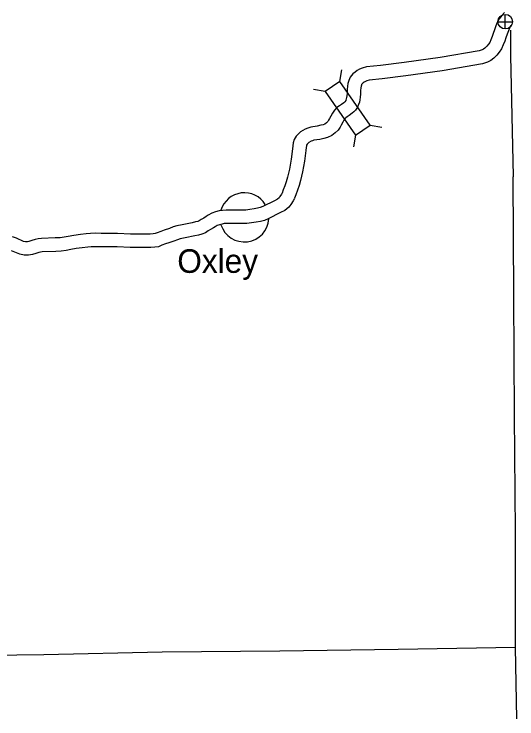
# Model space of a CAD drawing. Extents: x -939622 to -934245, y 1383184 to 1385301.
# Drawn here: x -934906.59 to -934872.86, y 1383987.69 to 1384034.99 of the extents above; entities that cross this region are included whole.
import ezdxf

# ---------------------------------------------------------------- set-up
doc = ezdxf.new("R2010")
doc.units = 0
for name, color, linetype in [('Level 10', 7, 'Continuous'), ('Level 2', 7, 'Continuous'), ('Level 20', 7, 'Continuous'), ('Level 24', 7, 'Continuous'), ('Level 26', 7, 'Continuous')]:
    doc.layers.add(name, color=color, linetype=linetype)

msp = doc.modelspace()

# ---------------------------------------------------------------- linework, layer by layer
at = {"layer": 'Level 10'}
for points in [[(-934873.697, 1384035.104), (-934873.876, 1384034.907), (-934874.051, 1384034.675), (-934874.179, 1384034.423), (-934874.27, 1384034.203), (-934874.371, 1384033.939), (-934874.456, 1384033.681), (-934874.512, 1384033.498), (-934874.615, 1384033.278), (-934874.684, 1384033.096), (-934874.769, 1384032.98), (-934874.89, 1384032.831), (-934875.006, 1384032.713), (-934875.099, 1384032.638), (-934875.187, 1384032.593), (-934875.387, 1384032.528), (-934878.008, 1384032.078), (-934880.432, 1384031.74), (-934882.008, 1384031.554), (-934882.96, 1384031.453), (-934883.237, 1384031.364), (-934883.411, 1384031.29), (-934883.569, 1384031.205), (-934883.717, 1384031.103), (-934883.869, 1384030.974), (-934884.046, 1384030.753), (-934884.145, 1384030.542), (-934884.201, 1384030.336), (-934884.226, 1384030.146), (-934884.246, 1384029.923), (-934884.258, 1384029.683), (-934884.269, 1384029.518), (-934884.288, 1384029.402), (-934884.306, 1384029.305), (-934884.331, 1384029.224), (-934884.346, 1384029.189), (-934884.398, 1384029.114), (-934884.438, 1384029.071), (-934884.481, 1384029.03), (-934884.622, 1384028.931), (-934884.767, 1384028.839), (-934884.93, 1384028.717), (-934885.092, 1384028.549), (-934885.236, 1384028.354), (-934885.34, 1384028.149), (-934885.429, 1384027.979), (-934885.492, 1384027.869), (-934885.549, 1384027.779), (-934885.628, 1384027.704), (-934885.748, 1384027.614), (-934885.854, 1384027.563), (-934886.011, 1384027.533), (-934886.259, 1384027.472), (-934886.675, 1384027.414), (-934886.896, 1384027.343), (-934887.054, 1384027.274), (-934887.367, 1384027.103), (-934887.521, 1384026.955), (-934887.658, 1384026.797), (-934887.792, 1384026.585), (-934887.864, 1384026.348), (-934887.892, 1384026.154), (-934887.917, 1384025.953), (-934887.993, 1384025.26), (-934888.124, 1384024.593), (-934888.252, 1384024.053), (-934888.337, 1384023.747), (-934888.426, 1384023.473), (-934888.529, 1384023.194), (-934888.616, 1384022.979)], [(-934873.253, 1384034.238), (-934873.285, 1384034.196), (-934873.361, 1384034.046), (-934873.433, 1384033.871), (-934873.523, 1384033.637), (-934873.598, 1384033.41), (-934873.669, 1384033.174), (-934873.786, 1384032.926), (-934873.885, 1384032.665), (-934874.055, 1384032.431), (-934874.218, 1384032.23), (-934874.4, 1384032.046), (-934874.606, 1384031.878), (-934874.843, 1384031.758), (-934875.171, 1384031.652), (-934877.87, 1384031.189), (-934880.317, 1384030.848), (-934881.907, 1384030.66), (-934882.772, 1384030.568), (-934882.923, 1384030.519), (-934883.022, 1384030.477), (-934883.099, 1384030.436), (-934883.169, 1384030.388), (-934883.222, 1384030.343), (-934883.276, 1384030.275), (-934883.297, 1384030.231), (-934883.317, 1384030.158), (-934883.332, 1384030.047), (-934883.348, 1384029.86), (-934883.36, 1384029.63), (-934883.374, 1384029.415), (-934883.402, 1384029.248), (-934883.431, 1384029.092), (-934883.483, 1384028.918), (-934883.553, 1384028.752), (-934883.697, 1384028.545), (-934883.796, 1384028.44), (-934883.905, 1384028.334), (-934884.123, 1384028.182), (-934884.255, 1384028.098), (-934884.333, 1384028.04), (-934884.404, 1384027.967), (-934884.468, 1384027.88), (-934884.54, 1384027.737), (-934884.639, 1384027.547), (-934884.72, 1384027.407), (-934884.847, 1384027.204), (-934885.048, 1384027.014), (-934885.28, 1384026.841), (-934885.57, 1384026.701), (-934885.819, 1384026.654), (-934886.088, 1384026.587), (-934886.473, 1384026.533), (-934886.579, 1384026.499), (-934886.658, 1384026.465), (-934886.829, 1384026.371), (-934886.868, 1384026.334), (-934886.934, 1384026.258), (-934886.966, 1384026.207), (-934886.983, 1384026.152), (-934887, 1384026.033), (-934887.024, 1384025.848), (-934887.102, 1384025.124), (-934887.244, 1384024.402), (-934887.38, 1384023.829), (-934887.475, 1384023.488), (-934887.575, 1384023.179), (-934887.689, 1384022.869), (-934887.782, 1384022.641)], [(-934888.607, 1384023), (-934888.654, 1384022.899), (-934888.753, 1384022.744), (-934888.812, 1384022.668), (-934888.93, 1384022.568), (-934889.122, 1384022.471), (-934889.91, 1384022.071), (-934890.072, 1384022.008), (-934890.262, 1384021.958), (-934890.487, 1384021.918), (-934890.784, 1384021.881), (-934891.054, 1384021.845), (-934891.284, 1384021.833), (-934891.744, 1384021.836), (-934892.129, 1384021.843), (-934892.369, 1384021.843), (-934892.61, 1384021.822), (-934892.84, 1384021.78), (-934893.074, 1384021.717), (-934893.335, 1384021.623), (-934893.573, 1384021.49), (-934893.705, 1384021.403), (-934893.87, 1384021.3), (-934894.034, 1384021.206), (-934894.165, 1384021.12), (-934894.27, 1384021.076), (-934894.422, 1384021.043), (-934894.65, 1384020.989), (-934895.309, 1384020.86), (-934895.671, 1384020.774), (-934895.911, 1384020.705), (-934896.173, 1384020.612), (-934896.514, 1384020.491), (-934896.738, 1384020.409), (-934896.991, 1384020.316), (-934897.135, 1384020.259), (-934897.265, 1384020.239), (-934897.458, 1384020.221), (-934897.733, 1384020.225), (-934898.776, 1384020.232), (-934899.651, 1384020.278), (-934900.751, 1384020.276), (-934901.15, 1384020.28), (-934901.462, 1384020.278), (-934901.744, 1384020.251), (-934902.129, 1384020.209), (-934902.573, 1384020.144), (-934902.952, 1384020.073), (-934903.229, 1384020.025), (-934903.508, 1384019.984), (-934903.826, 1384019.97), (-934904.756, 1384019.93), (-934904.973, 1384019.912), (-934905.177, 1384019.857), (-934905.395, 1384019.794), (-934905.592, 1384019.731), (-934905.684, 1384019.712), (-934905.822, 1384019.718), (-934905.949, 1384019.74), (-934906.431, 1384019.946), (-934906.686, 1384020.034)], [(-934887.791, 1384022.62), (-934887.863, 1384022.465), (-934888.017, 1384022.223), (-934888.16, 1384022.041), (-934888.429, 1384021.812), (-934888.716, 1384021.668), (-934889.542, 1384021.248), (-934889.795, 1384021.15), (-934890.069, 1384021.079), (-934890.351, 1384021.028), (-934890.669, 1384020.988), (-934890.972, 1384020.948), (-934891.263, 1384020.933), (-934891.755, 1384020.936), (-934892.138, 1384020.943), (-934892.33, 1384020.943), (-934892.489, 1384020.929), (-934892.641, 1384020.901), (-934892.805, 1384020.857), (-934892.96, 1384020.802), (-934893.105, 1384020.72), (-934893.22, 1384020.645), (-934893.409, 1384020.527), (-934893.563, 1384020.439), (-934893.739, 1384020.324), (-934893.996, 1384020.214), (-934894.224, 1384020.165), (-934894.461, 1384020.109), (-934895.119, 1384019.98), (-934895.442, 1384019.904), (-934895.636, 1384019.847), (-934895.873, 1384019.764), (-934896.209, 1384019.644), (-934896.429, 1384019.564), (-934896.669, 1384019.475), (-934896.898, 1384019.384), (-934897.156, 1384019.345), (-934897.423, 1384019.321), (-934897.742, 1384019.325), (-934898.802, 1384019.333), (-934899.673, 1384019.378), (-934900.755, 1384019.376), (-934901.152, 1384019.38), (-934901.416, 1384019.378), (-934901.653, 1384019.355), (-934902.015, 1384019.316), (-934902.425, 1384019.256), (-934902.791, 1384019.187), (-934903.087, 1384019.136), (-934903.423, 1384019.087), (-934903.787, 1384019.071), (-934904.7, 1384019.031), (-934904.818, 1384019.022), (-934904.935, 1384018.99), (-934905.133, 1384018.933), (-934905.364, 1384018.859), (-934905.612, 1384018.808), (-934905.918, 1384018.821), (-934906.207, 1384018.871), (-934906.755, 1384019.106)]]:
    msp.add_lwpolyline(points, dxfattribs=at)
at = {"layer": 'Level 2'}
for points in [[(-934872.946, 1384000.26), (-934873.03, 1384008.05), (-934873.025, 1384008.101), (-934873.061, 1384016.072), (-934873.066, 1384016.159), (-934873.105, 1384024.045), (-934873.101, 1384024.108), (-934873.263, 1384032.193), (-934873.275, 1384032.313), (-934873.278, 1384033.926)], [(-934872.953, 1383992.476), (-934872.946, 1384000.26)], [(-934872.863, 1383987.688), (-934872.953, 1383992.476), (-934880.831, 1383992.347), (-934888.773, 1383992.237), (-934896.662, 1383992.173), (-934904.596, 1383991.997), (-934910.029, 1383991.92)]]:
    msp.add_lwpolyline(points, dxfattribs=at)
at = {"layer": 'Level 20'}
for p, q in [((-934884.743, 1384030.471), (-934884.604, 1384031.25)), ((-934885.717, 1384029.791), (-934886.497, 1384029.93)), ((-934882.705, 1384027.547), (-934881.925, 1384027.408)), ((-934883.679, 1384026.868), (-934883.818, 1384026.088))]:
    msp.add_line(p, q, dxfattribs=at)
msp.add_lwpolyline([(-934885.717, 1384029.791), (-934883.679, 1384026.868), (-934882.705, 1384027.547), (-934884.743, 1384030.471)], close=True, dxfattribs=at)
at = {"layer": 'Level 24'}
for start, end in [(31.6513, 163.0447), (197.8189, 356.6726)]:
    msp.add_arc((-934891.141, 1384021.352), 1.65, start, end, dxfattribs=at)
at = {"layer": 'Level 26'}
for p, q in [((-934873.645, 1384033.999), (-934873.645, 1384034.974)), ((-934874.132, 1384034.486), (-934873.157, 1384034.486))]:
    msp.add_line(p, q, dxfattribs=at)
msp.add_circle((-934873.645, 1384034.486), 0.487, dxfattribs=at)

# ---------------------------------------------------------------- texts
at = {"layer": 'Level 24'}
msp.add_text('Oxley', height=1.584, dxfattribs=at).set_placement((-934895.642, 1384017.627))

doc.saveas('drawing.dxf')
